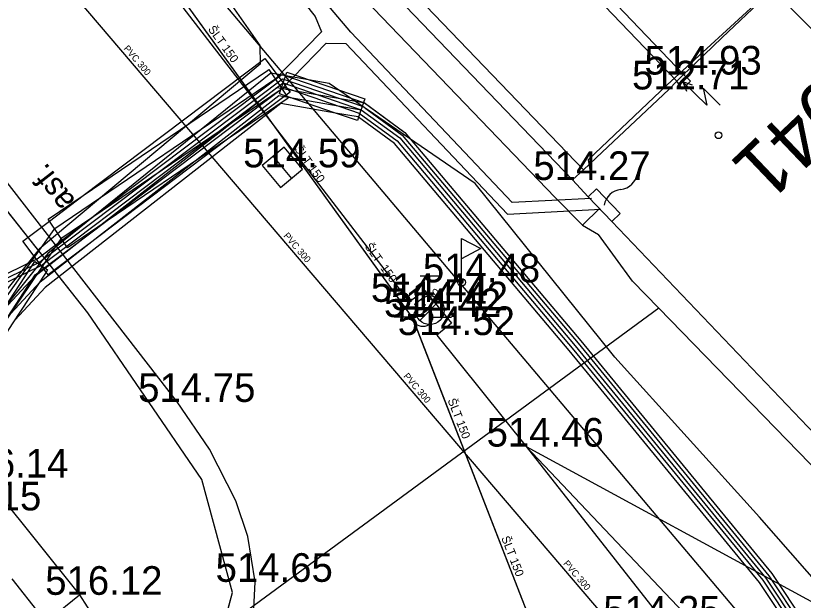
# Model space of a CAD drawing. Extents: x -668867 to -667827, y -1131943 to -1131019.
# Drawn here: x -668406.12 to -668385.52, y -1131337 to -1131321.7 of the extents above; entities that cross this region are included whole.
import ezdxf

# ---------------------------------------------------------------- set-up
doc = ezdxf.new("R2010")
doc.units = 0
for name, color, linetype in [('G_Bod_tecka', 7, 'Continuous'), ('G_Bod_vyska', 7, 'Continuous'), ('G_Breh_Teren', 7, 'Continuous'), ('G_Budovy-znacky', 7, 'Continuous'), ('G_Budovy_Objekty', 7, 'Continuous'), ('G_Budovy_vstupy', 7, 'Continuous'), ('G_Cisla_popisna', 7, 'Continuous'), ('G_Plochy_zpevnene', 7, 'Continuous'), ('G_Popisy_povrchu', 7, 'Continuous'), ('G_Site-kanalizace', 7, 'Continuous'), ('G_Site-Rozvadece', 7, 'Continuous'), ('G_Site-vodovod', 7, 'Continuous'), ('G_Z_CHRANICKA-TEPLOVOD_kotovane', 7, 'Continuous'), ('G_Z_ELsilove_podz_kotovane', 7, 'Continuous'), ('G_Z_ELsilove_zrusene', 7, 'Continuous'), ('G_Z_KANAL_podz_kotovane', 7, 'Continuous'), ('G_Z_PLYNY_podz_geodeticky', 7, 'Continuous'), ('G_Z_SPOJE_podz_geodeticky', 7, 'Continuous'), ('G_Z_SPOJE_podz_kotovane', 7, 'Continuous'), ('G_Z_SPOJE_podz_priblizne', 7, 'Continuous'), ('G_Z_VODA_podz_kotovane', 7, 'Continuous'), ('Vrstva 13', 7, 'Continuous'), ('Vrstva 17', 7, 'Continuous'), ('Vrstva 25', 7, 'Continuous'), ('Vrstva 26', 7, 'Continuous'), ('Vrstva 3', 7, 'Continuous'), ('Vrstva 4', 7, 'Continuous'), ('Vrstva 6', 7, 'Continuous'), ('Vrstva 7', 7, 'Continuous')]:
    doc.layers.add(name, color=color, linetype=linetype)

msp = doc.modelspace()

# ---------------------------------------------------------------- linework, layer by layer
at = {"layer": 'G_Bod_tecka'}
for p, q in [((-668388.65, -1131323.24), (-668388.65, -1131323.24)), ((-668389.04, -1131323.63), (-668389.04, -1131323.63)), ((-668399.15, -1131325.67), (-668399.15, -1131325.67)), ((-668391.56, -1131326), (-668391.56, -1131326)), ((-668394.46, -1131328.68), (-668394.46, -1131328.68)), ((-668395.82, -1131329.19), (-668395.82, -1131329.19)), ((-668395.29, -1131329.41), (-668395.29, -1131329.41)), ((-668395.47, -1131329.59), (-668395.47, -1131329.59)), ((-668395.11, -1131330.06), (-668395.11, -1131330.06)), ((-668401.9, -1131331.81), (-668401.9, -1131331.81)), ((-668392.77, -1131332.98), (-668392.77, -1131332.98)), ((-668399.86, -1131336.52), (-668399.86, -1131336.52)), ((-668404.46, -1131336.86), (-668404.46, -1131336.86))]:
    msp.add_line(p, q, dxfattribs=at)
at = {"layer": 'G_Breh_Teren'}
for p, q in [((-668387.74, -1131338.28), (-668392.77, -1131332.98)), ((-668392.77, -1131332.98), (-668382.51, -1131338.56)), ((-668404.46, -1131336.86), (-668403.45, -1131338.42))]:
    msp.add_line(p, q, dxfattribs=at)
at = {"layer": 'G_Budovy-znacky'}
msp.add_circle((-668387.74, -1131324.83), 0.0875, dxfattribs=at)
at = {"layer": 'G_Budovy_Objekty'}
for p, q in [((-668387.64, -1131322.27), (-668386.32, -1131321.01)), ((-668383.87, -1131323.52), (-668386.32, -1131321.01)), ((-668388.65, -1131323.24), (-668388.36, -1131322.96)), ((-668388.83, -1131323.41), (-668388.65, -1131323.24)), ((-668390.78, -1131325.27), (-668391.27, -1131325.73)), ((-668391.27, -1131325.73), (-668391.56, -1131326)), ((-668391.15, -1131326.44), (-668391.56, -1131326)), ((-668390.53, -1131327.09), (-668391.15, -1131326.44)), ((-668384.24, -1131333.68), (-668390.53, -1131327.09))]:
    msp.add_line(p, q, dxfattribs=at)
msp.add_lwpolyline([(-668389.04, -1131323.63), (-668388.83, -1131323.41)], dxfattribs=at)
at = {"layer": 'G_Budovy_vstupy'}
for p, q in [((-668387.64, -1131322.27), (-668388.36, -1131322.96)), ((-668389.04, -1131323.63), (-668390.78, -1131325.27)), ((-668405.48, -1131337.38), (-668406.22, -1131336.44))]:
    msp.add_line(p, q, dxfattribs=at)
at = {"layer": 'G_Plochy_zpevnene'}
for p, q in [((-668388.65, -1131323.24), (-668397.82, -1131313.62)), ((-668388.83, -1131323.41), (-668398, -1131313.8)), ((-668400.36, -1131316.26), (-668391.27, -1131325.73)), ((-668400.65, -1131316.53), (-668391.56, -1131326)), ((-668395.42, -1131328.89), (-668395.82, -1131329.19)), ((-668395.42, -1131328.89), (-668394.72, -1131329.75)), ((-668394.72, -1131329.75), (-668395.11, -1131330.06)), ((-668395.11, -1131330.06), (-668392.77, -1131332.98)), ((-668392.77, -1131332.98), (-668388.64, -1131338.24)), ((-668406.92, -1131333.79), (-668404.46, -1131336.86)), ((-668405.33, -1131337.56), (-668404.46, -1131336.86))]:
    msp.add_line(p, q, dxfattribs=at)
for points in [[(-668395.82, -1131329.19), (-668400.45, -1131323.16), (-668405.09, -1131317.13), (-668405.44, -1131316.57), (-668405.79, -1131315.62), (-668405.95, -1131314.65), (-668405.94, -1131313.75), (-668405.66, -1131312.37), (-668405.39, -1131311.73), (-668405.04, -1131311.14)], [(-668428.37, -1131361.62), (-668415.94, -1131352.39), (-668409.72, -1131347.74), (-668403.51, -1131342.9), (-668402.1, -1131341.55), (-668401.19, -1131340.37), (-668400.63, -1131339.42), (-668400.05, -1131337.96), (-668399.9, -1131337.23), (-668399.86, -1131336.52), (-668400.05, -1131335.33), (-668400.37, -1131334.4), (-668401.06, -1131333.05), (-668401.9, -1131331.81), (-668409.42, -1131322.11)]]:
    msp.add_lwpolyline(points, dxfattribs=at)
at = {"layer": 'G_Site-kanalizace'}
msp.add_line((-668399.39, -1131325.382), (-668398.91, -1131325.958), dxfattribs=at)
msp.add_lwpolyline([(-668399.677, -1131325.622), (-668399.197, -1131326.198), (-668398.621, -1131325.717), (-668399.102, -1131325.141)], close=True, dxfattribs=at)
at = {"layer": 'G_Site-Rozvadece'}
for p, q in [((-668388.65, -1131323.24), (-668388.47, -1131323.41)), ((-668388.68, -1131323.62), (-668388.83, -1131323.41)), ((-668388.47, -1131323.41), (-668388.68, -1131323.62)), ((-668388.045, -1131324.041), (-668388.67, -1131323.429)), ((-668388.418, -1131323.522), (-668388.67, -1131323.429)), ((-668388.67, -1131323.429), (-668388.572, -1131323.679)), ((-668387.691, -1131324.038), (-668388.138, -1131323.6)), ((-668388.138, -1131323.6), (-668388.045, -1131324.041)), ((-668391.15, -1131326.44), (-668390.93, -1131326.23)), ((-668390.93, -1131326.23), (-668390.31, -1131326.88)), ((-668390.31, -1131326.88), (-668390.53, -1131327.09))]:
    msp.add_line(p, q, dxfattribs=at)
for centre, start, end in [((-668390.354, -1131325.75), 276.779, 350.5188), ((-668390.236, -1131326.743), 96.779, 170.5188)]:
    msp.add_arc(centre, 0.5, start, end, dxfattribs=at)
at = {"layer": 'G_Site-vodovod'}
for p, q in [((-668394.46, -1131328.68), (-668394.46, -1131327.53)), ((-668394.46, -1131327.53), (-668393.96, -1131327.795)), ((-668393.96, -1131327.795), (-668394.46, -1131328.06)), ((-668395.54, -1131328.51), (-668395.04, -1131328.51)), ((-668395.29, -1131329.035), (-668395.29, -1131328.51)), ((-668395.555, -1131329.675), (-668395.025, -1131329.145)), ((-668395.72, -1131329.59), (-668396.22, -1131329.59)), ((-668395.22, -1131329.59), (-668394.72, -1131329.59))]:
    msp.add_line(p, q, dxfattribs=at)
for centre, radius in [((-668394.46, -1131328.68), 0.1), ((-668394.46, -1131328.68), 0.0348), ((-668395.29, -1131329.41), 0.375), ((-668395.47, -1131329.59), 0.25)]:
    msp.add_circle(centre, radius, dxfattribs=at)
at = {"layer": 'G_Z_CHRANICKA-TEPLOVOD_kotovane'}
for points in [[(-668404.358, -1131326.406), (-668399.612, -1131322.822), (-668399.13, -1131323.459), (-668399.003, -1131323.628), (-668398.949, -1131323.699), (-668399.052, -1131323.776), (-668399.077, -1131323.796), (-668400.582, -1131324.932), (-668405.279, -1131328.479), (-668405.332, -1131328.409), (-668405.387, -1131328.336), (-668405.458, -1131328.242), (-668405.942, -1131327.602), (-668405.245, -1131327.076)], [(-668399.507, -1131323.105), (-668399.176, -1131323.593), (-668399.172, -1131323.599), (-668399.052, -1131323.776), (-668399.027, -1131323.813), (-668398.997, -1131323.857), (-668400.582, -1131324.932), (-668403.978, -1131327.235), (-668404.772, -1131327.774), (-668405.245, -1131327.076), (-668405.277, -1131327.029), (-668404.358, -1131326.406), (-668399.539, -1131323.138)], [(-668399.033, -1131323.176), (-668396.992, -1131323.876), (-668397.024, -1131323.969), (-668397.158, -1131324.358), (-668397.187, -1131324.444), (-668397.76, -1131324.247), (-668399.027, -1131323.813), (-668399.077, -1131323.796), (-668399.228, -1131323.744), (-668399.178, -1131323.598), (-668399.176, -1131323.593), (-668399.13, -1131323.459)], [(-668406.548, -1131329.542), (-668405.628, -1131328.131), (-668405.458, -1131328.242), (-668405.354, -1131328.31), (-668405.293, -1131328.35), (-668405.332, -1131328.409), (-668406.217, -1131329.766), (-668406.662, -1131330.449), (-668406.705, -1131330.421), (-668406.997, -1131330.23)]]:
    msp.add_lwpolyline(points, close=True, dxfattribs=at)
for points in [[(-668406.444, -1131329.402), (-668405.626, -1131328.522), (-668405.387, -1131328.336), (-668405.354, -1131328.31), (-668403.978, -1131327.235), (-668399.293, -1131323.578), (-668399.178, -1131323.598), (-668399.172, -1131323.599), (-668399.003, -1131323.628), (-668397.024, -1131323.969), (-668397.01, -1131323.971), (-668395.943, -1131324.753), (-668391.336, -1131330.212), (-668386.339, -1131336.301), (-668385.476, -1131337.601)], [(-668385.864, -1131337.739), (-668386.661, -1131336.539), (-668391.644, -1131330.468), (-668396.217, -1131325.047), (-668397.158, -1131324.358), (-668397.17, -1131324.349), (-668397.76, -1131324.247), (-668399.187, -1131324.002), (-668405.354, -1131328.818), (-668406.136, -1131329.658)]]:
    msp.add_lwpolyline(points, dxfattribs=at)
at = {"layer": 'G_Z_ELsilove_podz_kotovane'}
for points in [[(-668391.059, -1131326.485), (-668393.139, -1131326.586), (-668397.359, -1131322.132), (-668401.827, -1131316.85), (-668404.353, -1131313.154), (-668404.432, -1131312.537), (-668404.205, -1131311.918), (-668396.448, -1131300.262), (-668387.867, -1131288.666), (-668374.945, -1131271.002), (-668369.514, -1131264.264), (-668369.07, -1131264.168), (-668368.835, -1131264.173), (-668367.399, -1131265.82), (-668367.28, -1131266.247), (-668367.41, -1131266.554)], [(-668428.77, -1131360.69), (-668416.81, -1131351.87), (-668405.41, -1131343.16), (-668405.02, -1131343.08), (-668404.96, -1131342.82), (-668402.39, -1131341), (-668401.09, -1131339.15), (-668400.45, -1131336.8), (-668401.26, -1131333.84), (-668404.24, -1131329.48), (-668412.1, -1131319.54)], [(-668386.494, -1131321.123), (-668389.081, -1131323.512), (-668391.144, -1131325.476), (-668391.091, -1131325.836)], [(-668400.467, -1131321.433), (-668399.736, -1131322.478), (-668399.729, -1131322.965), (-668405.515, -1131327.812), (-668405.968, -1131328.377), (-668409.007, -1131332.159), (-668409.368, -1131332.608)], [(-668398.56, -1131321.379), (-668398.29, -1131321.723), (-668398.123, -1131322.118), (-668399.346, -1131323.369), (-668405.132, -1131327.293), (-668409.126, -1131332.927)], [(-668408.818, -1131333.288), (-668406.257, -1131329.495), (-668404.918, -1131327.511), (-668399.152, -1131323.601), (-668397.999, -1131322.42), (-668397.491, -1131322.43), (-668393.261, -1131326.894), (-668390.818, -1131326.763)], [(-668419.443, -1131335.014), (-668417.221, -1131333.919), (-668412.532, -1131332.039), (-668410.362, -1131330.885), (-668408.591, -1131329.653), (-668405.968, -1131328.377), (-668405.507, -1131328.152), (-668405.405, -1131328.075), (-668399.148, -1131323.348), (-668397.058, -1131324.065), (-668397.043, -1131324.07), (-668396.927, -1131324.155), (-668396.011, -1131324.826), (-668391.413, -1131330.276), (-668386.419, -1131336.36), (-668385.573, -1131337.636), (-668385.39, -1131339.593), (-668385.291, -1131341.769), (-668384.579, -1131342.901), (-668373.813, -1131355.897), (-668366.57, -1131364.88), (-668362.059, -1131371.251)], [(-668408.95, -1131333.1), (-668408.6, -1131332.82), (-668406.83, -1131330.34), (-668405.621, -1131328.487), (-668399.112, -1131323.572), (-668397.137, -1131324.25), (-668396.149, -1131324.974), (-668391.567, -1131330.404), (-668386.581, -1131336.48), (-668385.767, -1131337.704), (-668385.59, -1131339.607), (-668385.489, -1131341.831), (-668384.741, -1131343.019), (-668373.967, -1131356.023), (-668366.73, -1131365), (-668362.221, -1131371.369)], [(-668408.95, -1131333.1), (-668406.83, -1131330.34), (-668406.29, -1131329.53), (-668406.257, -1131329.495), (-668405.49, -1131328.67), (-668399.24, -1131323.79), (-668397.09, -1131324.16), (-668396.08, -1131324.9), (-668391.49, -1131330.34), (-668386.5, -1131336.42), (-668385.67, -1131337.67), (-668385.49, -1131339.6), (-668385.39, -1131341.8), (-668384.66, -1131342.96), (-668373.89, -1131355.96), (-668366.65, -1131364.94), (-668362.14, -1131371.31), (-668356.03, -1131379.6), (-668350.78, -1131387.81), (-668349.38, -1131389.91), (-668343.13, -1131397.67), (-668337.721, -1131404.671), (-668337.216, -1131404.25), (-668337.06, -1131404.25)]]:
    msp.add_lwpolyline(points, dxfattribs=at)
at = {"layer": 'G_Z_ELsilove_zrusene'}
msp.add_lwpolyline([(-668361.51, -1131362.724), (-668372.64, -1131350.72), (-668380.923, -1131341.376), (-668386.665, -1131334.831), (-668390.45, -1131330.635), (-668394.106, -1131326.096), (-668396.927, -1131324.155), (-668397.058, -1131324.065), (-668397.921, -1131323.471), (-668399.451, -1131323.205), (-668405.286, -1131327.927), (-668405.405, -1131328.075), (-668409.195, -1131332.794), (-668409.202, -1131332.802), (-668409.289, -1131332.876)], dxfattribs=at)
msp.add_lwpolyline([(-668361.51, -1131362.724), (-668372.64, -1131350.72), (-668380.923, -1131341.376), (-668386.665, -1131334.831), (-668390.45, -1131330.635), (-668394.106, -1131326.096), (-668396.927, -1131324.155), (-668397.058, -1131324.065), (-668397.921, -1131323.471), (-668399.451, -1131323.205), (-668405.286, -1131327.927), (-668405.405, -1131328.075), (-668409.195, -1131332.794), (-668409.202, -1131332.802), (-668409.289, -1131332.876)], dxfattribs=at)
at = {"layer": 'G_Z_KANAL_podz_kotovane'}
msp.add_line((-668408.54, -1131316.55), (-668389.63, -1131338.71), dxfattribs=at)
at = {"layer": 'G_Z_PLYNY_podz_geodeticky'}
msp.add_lwpolyline([(-668401.78, -1131307.86), (-668406.03, -1131315.04), (-668386.12, -1131338.64)], dxfattribs=at)
at = {"layer": 'G_Z_SPOJE_podz_geodeticky'}
for points in [[(-668394.8, -1131323.55), (-668401.11, -1131316.98), (-668404.82, -1131312.34), (-668400.67, -1131306.32), (-668400.5, -1131306.07)], [(-668391.3, -1131327.18), (-668392.02, -1131326.45), (-668394.8, -1131323.55)], [(-668391.3, -1131327.18), (-668390.84, -1131326.74)], [(-668391.3, -1131327.18), (-668390.88, -1131327.43)], [(-668389.99, -1131328.65), (-668390.88, -1131327.43)], [(-668389.3, -1131329.36), (-668389.99, -1131328.65)], [(-668389.3, -1131329.36), (-668412.32, -1131346.28), (-668413.63, -1131346.33), (-668423.01, -1131336.76), (-668424.32, -1131337.75)], [(-668382.6, -1131336.25), (-668389.3, -1131329.36)]]:
    msp.add_lwpolyline(points, dxfattribs=at)
at = {"layer": 'G_Z_SPOJE_podz_kotovane'}
for points in [[(-668394.8, -1131323.55), (-668401.11, -1131316.98), (-668404.82, -1131312.34), (-668400.67, -1131306.32), (-668400.5, -1131306.07)], [(-668494.591, -1131391.51), (-668478.65, -1131379.59), (-668465.221, -1131369.43), (-668451.881, -1131359.43), (-668441.881, -1131351.731), (-668434.02, -1131345.81), (-668419.495, -1131334.929), (-668417.261, -1131333.827), (-668412.575, -1131331.949), (-668410.415, -1131330.799), (-668408.642, -1131329.567), (-668405.565, -1131328.068), (-668399.165, -1131323.237), (-668396.997, -1131323.98), (-668395.942, -1131324.753), (-668391.337, -1131330.212), (-668386.339, -1131336.301), (-668385.475, -1131337.602), (-668385.291, -1131339.586), (-668385.192, -1131341.738), (-668384.497, -1131342.843), (-668373.735, -1131355.834), (-668366.491, -1131364.82), (-668361.978, -1131371.193)], [(-668494.47, -1131391.67), (-668478.53, -1131379.75), (-668465.1, -1131369.59), (-668451.76, -1131359.59), (-668441.76, -1131351.89), (-668433.9, -1131345.97), (-668419.39, -1131335.1), (-668417.18, -1131334.01), (-668412.49, -1131332.13), (-668410.31, -1131330.97), (-668408.54, -1131329.74), (-668405.46, -1131328.24), (-668399.13, -1131323.46), (-668397.09, -1131324.16), (-668396.08, -1131324.9), (-668391.49, -1131330.34), (-668386.5, -1131336.42), (-668385.67, -1131337.67), (-668385.49, -1131339.6), (-668385.39, -1131341.8), (-668384.66, -1131342.96), (-668373.89, -1131355.96), (-668366.65, -1131364.94), (-668362.14, -1131371.31)], [(-668494.47, -1131391.67), (-668478.53, -1131379.75), (-668465.1, -1131369.59), (-668451.76, -1131359.59), (-668441.76, -1131351.89), (-668433.9, -1131345.97), (-668419.39, -1131335.1), (-668417.18, -1131334.01), (-668412.49, -1131332.13), (-668410.31, -1131330.97), (-668408.54, -1131329.74), (-668405.46, -1131328.24), (-668399.13, -1131323.46), (-668397.09, -1131324.16), (-668396.08, -1131324.9), (-668391.49, -1131330.34), (-668386.5, -1131336.42), (-668385.67, -1131337.67), (-668385.49, -1131339.6), (-668385.39, -1131341.8), (-668384.66, -1131342.96), (-668373.89, -1131355.96), (-668366.65, -1131364.94), (-668362.14, -1131371.31)], [(-668391.3, -1131327.18), (-668392.02, -1131326.45), (-668394.8, -1131323.55)], [(-668391.3, -1131327.18), (-668390.84, -1131326.74)], [(-668391.3, -1131327.18), (-668390.88, -1131327.43)], [(-668389.99, -1131328.65), (-668390.88, -1131327.43)], [(-668389.3, -1131329.36), (-668389.99, -1131328.65)], [(-668389.3, -1131329.36), (-668412.32, -1131346.28), (-668413.63, -1131346.33), (-668423.01, -1131336.76), (-668424.32, -1131337.75)], [(-668382.6, -1131336.25), (-668389.3, -1131329.36)]]:
    msp.add_lwpolyline(points, dxfattribs=at)
at = {"layer": 'G_Z_SPOJE_podz_priblizne'}
for points in [[(-668394.8, -1131323.55), (-668401.11, -1131316.98), (-668404.82, -1131312.34), (-668400.67, -1131306.32), (-668400.5, -1131306.07)], [(-668391.3, -1131327.18), (-668392.02, -1131326.45), (-668394.8, -1131323.55)], [(-668391.3, -1131327.18), (-668390.84, -1131326.74)], [(-668391.3, -1131327.18), (-668390.88, -1131327.43)], [(-668389.99, -1131328.65), (-668390.88, -1131327.43)], [(-668389.3, -1131329.36), (-668389.99, -1131328.65)], [(-668389.3, -1131329.36), (-668412.32, -1131346.28), (-668413.63, -1131346.33), (-668423.01, -1131336.76), (-668424.32, -1131337.75)], [(-668382.6, -1131336.25), (-668389.3, -1131329.36)]]:
    msp.add_lwpolyline(points, dxfattribs=at)
at = {"layer": 'G_Z_VODA_podz_kotovane'}
for points in [[(-668413.75, -1131304.81), (-668407.08, -1131313.88), (-668395.74, -1131329.62), (-668391.6, -1131340.26), (-668391.22, -1131340.64), (-668390.96, -1131340.9)], [(-668395.74, -1131329.62), (-668395.55, -1131329.55), (-668395.21, -1131329.23)]]:
    msp.add_lwpolyline(points, dxfattribs=at)
at = {"layer": 'Vrstva 13'}
msp.add_line((-668408.54, -1131316.55), (-668389.63, -1131338.71), dxfattribs=at)
at = {"layer": 'Vrstva 17'}
for p, q in [((-668404.24, -1131329.48), (-668412.1, -1131319.54)), ((-668401.26, -1131333.84), (-668404.24, -1131329.48)), ((-668400.45, -1131336.8), (-668401.26, -1131333.84)), ((-668401.09, -1131339.15), (-668400.45, -1131336.8))]:
    msp.add_line(p, q, dxfattribs=at)
at = {"layer": 'Vrstva 25'}
msp.add_lwpolyline([(-668395.737, -1131329.623), (-668395.55, -1131329.55), (-668395.208, -1131329.233)], dxfattribs=at)
at = {"layer": 'Vrstva 26'}
msp.add_lwpolyline([(-668413.753, -1131304.814), (-668407.083, -1131313.882), (-668395.737, -1131329.623), (-668391.6, -1131340.26), (-668391.22, -1131340.64), (-668390.958, -1131340.902)], dxfattribs=at)
at = {"layer": 'Vrstva 6'}
msp.add_line((-668395.55, -1131329.55), (-668395.55, -1131329.55), dxfattribs=at)
at = {"layer": 'Vrstva 7'}
msp.add_line((-668395.208, -1131329.233), (-668395.208, -1131329.233), dxfattribs=at)

# ---------------------------------------------------------------- texts
at = {"layer": 'G_Bod_vyska'}
for s, p in [('514.93', (-668389.674, -1131323.24)), ('512.71', (-668390.001, -1131323.63)), ('514.59', (-668400.174, -1131325.67)), ('514.27', (-668392.582, -1131326)), ('514.48', (-668395.472, -1131328.68)), ('514.44', (-668396.832, -1131329.19)), ('514.42', (-668396.312, -1131329.41)), ('514.42', (-668396.492, -1131329.59)), ('514.52', (-668396.132, -1131330.06)), ('514.75', (-668402.922, -1131331.81)), ('514.46', (-668393.806, -1131332.98)), ('516.14', (-668407.814, -1131333.79)), ('516.15', (-668408.524, -1131334.65)), ('514.65', (-668400.896, -1131336.52)), ('516.12', (-668405.354, -1131336.86)), ('514.25', (-668390.752, -1131337.64))]:
    msp.add_text(s, height=0.75, dxfattribs=at).set_placement(p)
at = {"layer": 'G_Cisla_popisna'}
msp.add_text('3941', height=1.5, rotation=223.5996, dxfattribs=at).set_placement((-668384.234, -1131322.472))
at = {"layer": 'G_Popisy_povrchu'}
msp.add_text('asf.', height=0.6, rotation=127.838, dxfattribs=at).set_placement((-668404.547, -1131326.535))
at = {"layer": 'Vrstva 3'}
for rotation, p in [(310.487, (-668403.314, -1131322.566)), (310.5128, (-668399.131, -1131327.468)), (310.4649, (-668395.993, -1131331.144)), (310.5239, (-668391.81, -1131336.048))]:
    msp.add_text('PVC 300', height=0.1755, rotation=rotation, dxfattribs=at).set_placement(p)
at = {"layer": 'Vrstva 4'}
for s, rotation, p in [('ŠLT 150', 305.7827, (-668401.106, -1131322.054)), ('ŠLT 150', 305.7744, (-668398.844, -1131325.192)), ('ŠLT  150', 305.7878, (-668397.006, -1131327.742)), ('LT 80', 36.3764, (-668395.602, -1131329.437)), ('ŠLT 150', 291.2795, (-668394.829, -1131331.765)), ('ŠLT 150', 291.2743, (-668393.426, -1131335.37))]:
    msp.add_text(s, height=0.2194, rotation=rotation, dxfattribs=at).set_placement(p)

doc.saveas('drawing.dxf')
